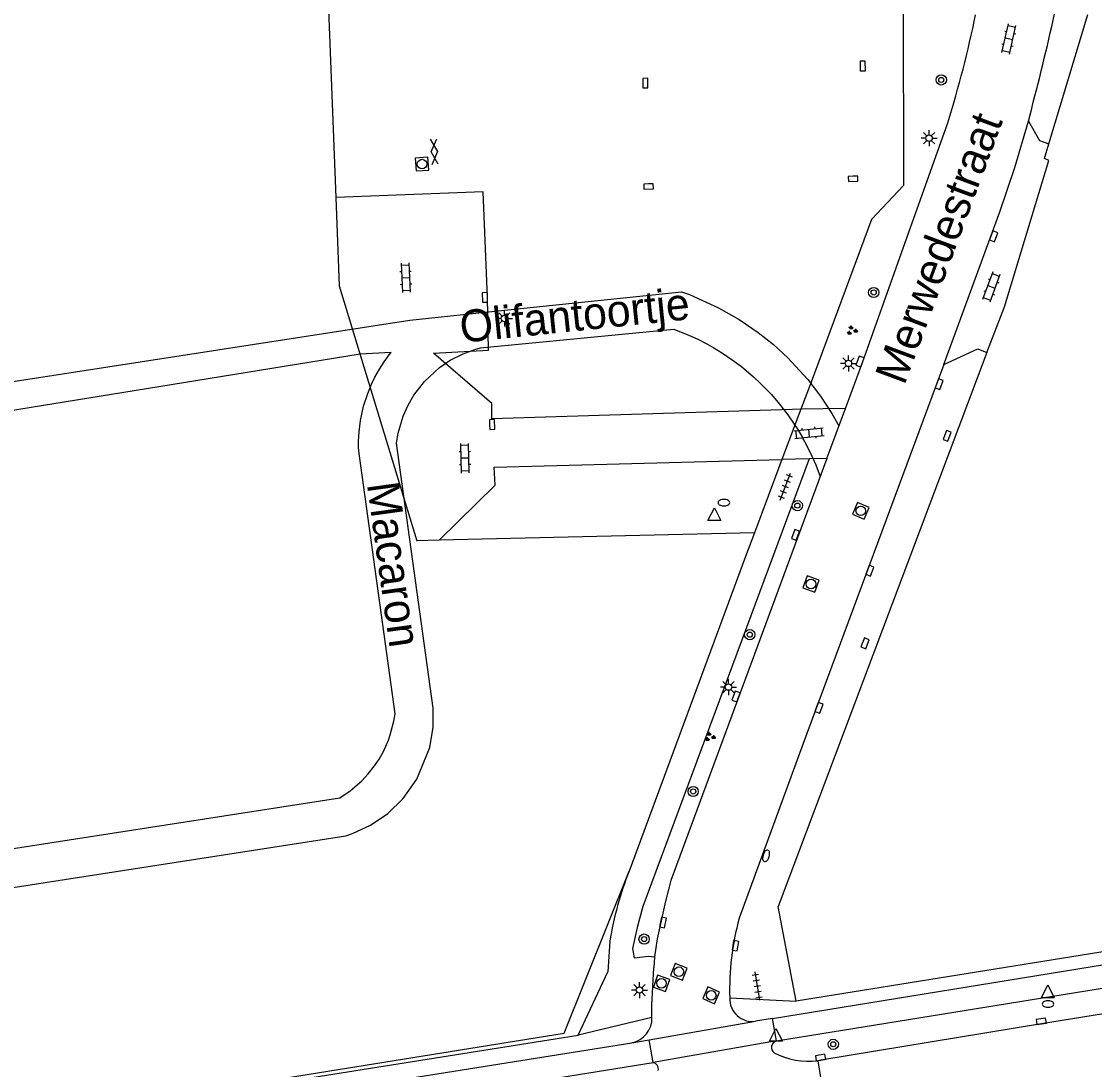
# Model space of a CAD drawing. Extents: x 132999 to 136000, y 398499 to 400501.
# Drawn here: x 133111.7 to 133195.5, y 398639.2 to 398721.1 of the extents above; entities that cross this region are included whole.
import ezdxf

# ---------------------------------------------------------------- set-up
doc = ezdxf.new("R2010")
doc.units = 0
for name, color, linetype in [('gg-afsc-erfafscheiding', 7, 'Continuous'), ('gg-afsc-hekwerk', 7, 'Continuous'), ('gg-anno-openbare ruimte label', 7, 'Continuous'), ('gg-knt-plantopografie kant verharding', 7, 'Continuous'), ('gg-knt-verharding', 7, 'Continuous'), ('gg-knt-verharding nz', 7, 'Continuous'), ('gt-grn-vlakafsluiter', 7, 'Continuous'), ('gt-grn-weggrens', 7, 'Continuous'), ('gt-symb-boom', 7, 'Continuous'), ('gt-symb-brandkraan', 7, 'Continuous'), ('gt-symb-gesloten verharding', 7, 'Continuous'), ('gt-symb-groenvak', 7, 'Continuous'), ('gt-symb-klinker verharding', 7, 'Continuous'), ('gt-symb-kolk', 7, 'Continuous'), ('gt-symb-lichtmast', 7, 'Continuous'), ('gt-symb-rioolschacht', 7, 'Continuous'), ('gt-symb-tegel verharding', 7, 'Continuous'), ('gt-symb-waterafsluiter', 7, 'Continuous')]:
    doc.layers.add(name, color=color, linetype=linetype)

# ---------------------------------------------------------------- blocks, each defined once
blk = doc.blocks.new('gt0-KOLK')
at = {"layer": 'gt-symb-kolk'}
blk.add_lwpolyline([(0, 0), (0.375, 0), (0.375, 0.4), (-0.375, 0.4), (-0.375, 0), (0, 0)], dxfattribs=at)
blk = doc.blocks.new('gt0-KL1')
at = {"layer": 'gt-symb-klinker verharding'}
for p, q in [((-1.15, 0.3), (1.15, 0.3)), ((-1, -0.3), (-1, 0.3)), ((-0.5, 0.3), (-0.5, 0.45)), ((0, -0.3), (0, 0.3)), ((0.5, 0.3), (0.5, 0.45)), ((1, -0.3), (1, 0.3)), ((-1.15, -0.3), (1.15, -0.3)), ((-0.5, -0.45), (-0.5, -0.3)), ((0.5, -0.45), (0.5, -0.3))]:
    blk.add_line(p, q, dxfattribs=at)
blk = doc.blocks.new('gt0-GRVAK')
at = {"layer": 'gt-symb-groenvak'}
for p, q in [((-0.11, 0.189), (-0.228, 0.24)), ((-0.182, 0.153), (0.088, 0.153)), ((-0.091, 0.211), (-0.156, 0.322)), ((-0.047, 0.214), (-0.047, 0.393)), ((-0.004, 0.211), (0.061, 0.322)), ((0.015, 0.189), (0.133, 0.24)), ((0.262, -0.052), (0.197, 0.059)), ((0.305, -0.049), (0.305, 0.13)), ((0.349, -0.052), (0.414, 0.059)), ((-0.245, -0.228), (-0.363, -0.177)), ((-0.318, -0.264), (-0.047, -0.264)), ((-0.226, -0.206), (-0.291, -0.095)), ((-0.183, -0.203), (-0.183, -0.024)), ((-0.139, -0.206), (-0.074, -0.095)), ((-0.12, -0.228), (-0.002, -0.177)), ((0.243, -0.074), (0.125, -0.023)), ((0.17, -0.11), (0.441, -0.11)), ((0.368, -0.074), (0.486, -0.023))]:
    blk.add_line(p, q, dxfattribs=at)
blk = doc.blocks.new('gt0-BOOM')
at = {"layer": 'gt-symb-boom'}
for radius in [0.4, 0.2]:
    blk.add_circle((0, 0), radius, dxfattribs=at)
blk = doc.blocks.new('gt0-LMAST')
at = {"layer": 'gt-symb-lichtmast'}
for p, q in [((-0.182, 0.173), (-0.447, 0.438)), ((-0.005, 0.246), (-0.005, 0.621)), ((0.172, 0.173), (0.437, 0.438)), ((-0.255, -0.004), (-0.63, -0.004)), ((-0.182, -0.181), (-0.447, -0.446)), ((-0.005, -0.254), (-0.005, -0.629)), ((0.437, -0.446), (0.172, -0.181)), ((0.245, -0.004), (0.62, -0.004))]:
    blk.add_line(p, q, dxfattribs=at)
blk.add_circle((-0.005, -0.004), 0.25, dxfattribs=at)
blk = doc.blocks.new('gt0-TEG1')
at = {"layer": 'gt-symb-tegel verharding'}
for p, q in [((-1.125, 0), (1.125, 0)), ((-0.9, -0.25), (-0.9, 0.25)), ((-0.45, -0.25), (-0.45, 0.25)), ((0, -0.25), (0, 0.25)), ((0.45, -0.25), (0.45, 0.25)), ((0.9, -0.25), (0.9, 0.25))]:
    blk.add_line(p, q, dxfattribs=at)
blk = doc.blocks.new('gt0-RS')
at = {"layer": 'gt-symb-rioolschacht'}
blk.add_lwpolyline([(-0.5, -0.5), (0.5, -0.5), (0.5, 0.5), (-0.5, 0.5)], close=True, dxfattribs=at)
blk.add_circle((0, 0), 0.375, dxfattribs=at)
blk = doc.blocks.new('gt0-GESVH1')
at = {"layer": 'gt-symb-gesloten verharding'}
for p, q in [((-0.992, -0.261), (0.008, 0.239)), ((0.008, -0.261), (-0.992, 0.239)), ((0.008, 0.239), (1.008, -0.261)), ((1.008, 0.239), (0.008, -0.261))]:
    blk.add_line(p, q, dxfattribs=at)
blk = doc.blocks.new('gt0-WAFSL')
at = {"layer": 'gt-symb-waterafsluiter'}
for p, q in [((-0.5, -0.333), (0, 0.667)), ((0, 0.667), (0.5, -0.333)), ((0.5, -0.333), (-0.5, -0.333))]:
    blk.add_line(p, q, dxfattribs=at)
blk = doc.blocks.new('gt0-BR')
at = {"layer": 'gt-symb-brandkraan'}
for centre, radius, start, end in [((-0.244, 0), 0.206, 107.56694, 252.43307), ((0.599, -2.664), 3, 106.89205, 107.56694), ((0, -0.691), 0.938, 73.10799, 106.89205), ((-0.599, -2.664), 3, 72.43309, 73.10799), ((0.244, 0), 0.206, 287.56695, 72.43309), ((0.599, 2.664), 3, 252.43307, 253.10797), ((0, 0.691), 0.938, 253.10797, 286.89206), ((-0.599, 2.664), 3, 286.89206, 287.56695)]:
    blk.add_arc(centre, radius, start, end, dxfattribs=at)

msp = doc.modelspace()

# ---------------------------------------------------------------- linework, layer by layer
at = {"layer": 'gg-afsc-erfafscheiding'}
msp.add_line((133172.175, 398644.548), (133170.772, 398651.936), dxfattribs=at)
msp.add_lwpolyline([(133216.396, 398653.29), (133216.699, 398651.717), (133172.175, 398644.548)], dxfattribs=at)
at = {"layer": 'gg-afsc-hekwerk'}
for p, q in [((133191.916, 398711.53), (133194.948, 398721.622)), ((133136.213, 398707.345), (133136.48, 398700.441)), ((133172.534, 398690.79), (133171.06, 398686.86)), ((133171.06, 398686.86), (133168.916, 398681.144)), ((133168.916, 398681.144), (133144.282, 398680.553)), ((133144.282, 398680.553), (133142.55, 398680.511))]:
    msp.add_line(p, q, dxfattribs=at)
for points in [[(133177.528, 398779.197), (133178.056, 398778.823), (133180.05, 398764.649), (133183.546, 398764.217), (133184.982, 398731.584), (133184.929, 398727.929), (133183.581, 398724.668), (133180.523, 398722.707), (133180.548, 398708.276), (133178.056, 398705.626), (133173.332, 398692.919), (133172.534, 398690.79)], [(133131.916, 398728.383), (133131.96, 398727.275), (133135.438, 398727.389), (133136.213, 398707.345)], [(133187.075, 398695.233), (133188.445, 398698.784), (133191.913, 398710.235), (133191.571, 398710.383), (133191.916, 398711.53)], [(133168.916, 398681.144), (133168.223, 398679.295), (133159.126, 398654.715)], [(133063.432, 398627.493), (133064.478, 398627.655), (133154.062, 398642.043), (133159.126, 398654.715)]]:
    msp.add_lwpolyline(points, dxfattribs=at)
at = {"layer": 'gg-knt-plantopografie kant verharding'}
for points in [[(133000, 398720.249), (133007.001, 398676.895), (133141.993, 398697.759), (133147.384, 398698.321), (133163.216, 398699.965), (133163.83, 398699.748), (133166.117, 398698.725), (133167.731, 398697.803), (133169.201, 398696.796), (133170.393, 398695.844), (133171.513, 398694.814), (133173.073, 398693.113), (133174.061, 398691.825), (133174.965, 398690.446), (133175.509, 398689.494)], [(133097.557, 398651.351), (133137.001, 398657.462), (133137.526, 398657.64), (133138.922, 398658.287), (133140.287, 398659.22), (133141.482, 398660.38), (133142.552, 398661.884), (133143.555, 398664.364), (133143.816, 398665.958), (133143.816, 398667.444), (133140.955, 398688.128), (133141.082, 398688.911), (133141.478, 398690.254), (133141.858, 398691.104), (133142.312, 398691.887), (133143.144, 398692.969), (133144.303, 398694.04), (133145.146, 398694.613), (133146.155, 398695.13), (133147.065, 398695.465), (133147.51, 398695.576), (133162.623, 398697.049), (133163.85, 398696.556), (133164.479, 398696.263), (133165.205, 398695.889), (133165.73, 398695.594), (133166.406, 398695.18), (133167.183, 398694.654), (133167.889, 398694.124), (133168.85, 398693.316), (133169.395, 398692.805), (133170.238, 398691.931), (133170.879, 398691.183), (133171.518, 398690.351), (133172.013, 398689.635), (133172.241, 398689.279), (133172.631, 398688.63), (133172.664, 398688.57), (133172.977, 398687.995), (133173.397, 398687.138), (133173.698, 398686.448), (133174.045, 398685.541)], [(133140.53, 398695.226), (133138.112, 398695.083), (133121.435, 398692.384), (133007.51, 398673.941)], [(133068.87, 398649.942), (133124.458, 398658.555), (133136.532, 398660.425), (133137.344, 398660.974), (133138.247, 398661.763), (133138.745, 398662.3), (133138.751, 398662.308), (133139.236, 398662.928), (133139.586, 398663.456), (133139.899, 398664.008), (133140.32, 398664.937), (133140.469, 398665.35), (133140.753, 398666.412), (133140.851, 398666.985), (133140.431, 398670.014), (133138.032, 398687.33), (133137.979, 398687.791), (133137.982, 398688.289), (133138.026, 398689.027), (133138.14, 398689.904), (133138.386, 398691.019), (133138.713, 398692.033), (133139.006, 398692.743), (133139.268, 398693.285), (133139.615, 398693.91), (133139.988, 398694.493), (133140.392, 398695.05), (133140.53, 398695.226)]]:
    msp.add_lwpolyline(points, dxfattribs=at)
at = {"layer": 'gg-knt-verharding'}
for p, q in [((133180.805, 398704.178), (133184.006, 398713.178)), ((133176.013, 398690.854), (133172.534, 398690.79)), ((133174.56, 398686.936), (133176.013, 398690.854)), ((133172.534, 398690.79), (133171.882, 398690.778)), ((133173.184, 398686.906), (133171.06, 398686.86)), ((133174.56, 398686.936), (133173.184, 398686.906)), ((133170.334, 398643.2), (133262.904, 398658.218)), ((133157.62, 398649.227), (133157.469, 398646.853)), ((133170.639, 398641.442), (133215.909, 398648.788)), ((133161.107, 398648.011), (133161.059, 398647.147)), ((133155.143, 398641.884), (133157.469, 398646.853)), ((133170.334, 398643.2), (133168.988, 398642.98)), ((133160.695, 398641.54), (133168.988, 398642.98)), ((133159.344, 398641.305), (133160.695, 398641.54)), ((133000, 398614.138), (133161.006, 398639.748))]:
    msp.add_line(p, q, dxfattribs=at)
for points in [[(133190.312, 398713.299), (133191.18, 398711.793), (133191.916, 398711.53)], [(133171.882, 398690.778), (133148.403, 398690.037), (133148.389, 398691.236), (133143.84, 398695.184), (133148.138, 398695.418), (133148.057, 398699.528), (133147.715, 398707.784), (133136.213, 398707.345)], [(133176.013, 398690.854), (133177.345, 398694.449), (133180.805, 398704.178)], [(133183.709, 398694.29), (133186.371, 398695.51), (133187.075, 398695.233)], [(133183.709, 398694.29), (133173.009, 398665.472), (133167.716, 398651.022)], [(133144.282, 398680.553), (133148.656, 398684.871), (133148.571, 398686.259), (133171.06, 398686.86)], [(133173.184, 398686.906), (133160.184, 398651.937), (133159.74, 398650.31), (133159.391, 398648.66), (133159.509, 398647.928), (133160.637, 398648.072), (133161.107, 398648.011)], [(133174.56, 398686.936), (133162.39, 398653.967), (133161.956, 398652.359), (133161.304, 398649.409), (133161.107, 398648.011)], [(133160.91, 398643.272), (133160.901, 398644.241), (133161.059, 398647.147)], [(133216.221, 398646.809), (133210.555, 398645.88), (133191.344, 398642.775), (133174.107, 398639.948), (133173.864, 398639.895)], [(133000, 398617.202), (133006.387, 398618.214), (133064.542, 398627.496), (133155.143, 398641.884)], [(133000, 398615.952), (133064.919, 398626.269), (133159.344, 398641.305)]]:
    msp.add_lwpolyline(points, dxfattribs=at)
for centre, radius, start, end in [((132962.947, 398773.382), 235.17, 345.19751, 349.15297), ((133106.324, 398737.722), 81.467, 342.46595, 348.58976), ((133182.794, 398645.27), 25.483, 158.24378, 171.06585), ((133188.317, 398645.434), 21.345, 164.82438, 181.69501), ((133168.753, 398644.738), 1.773, 177.89642, 277.60453), ((133158.963, 398643.215), 1.947, 281.27163, 1.67923), ((133170.774, 398640.929), 0.53, 104.77825, 233.11976), ((133160.908, 398639.259), 0.498, 346.50934, 78.70227), ((133173.16, 398645.787), 5.934, 242.88965, 276.81446)]:
    msp.add_arc(centre, radius, start, end, dxfattribs=at)
at = {"layer": 'gg-knt-verharding nz'}
for p, q in [((133170.639, 398641.442), (133170.334, 398643.2)), ((133161.006, 398639.748), (133160.695, 398641.54)), ((133170.639, 398641.442), (133161.006, 398639.748))]:
    msp.add_line(p, q, dxfattribs=at)
msp.add_lwpolyline([(133183.709, 398694.29), (133188.081, 398706.201), (133189.24, 398709.677), (133190.312, 398713.299)], dxfattribs=at)
at = {"layer": 'gt-grn-vlakafsluiter'}
for p, q in [((133136.48, 398700.441), (133142.55, 398680.511)), ((133187.075, 398695.233), (133170.772, 398651.936))]:
    msp.add_line(p, q, dxfattribs=at)
at = {"layer": 'gt-grn-weggrens'}
for p, q in [((133166.981, 398644.803), (133172.175, 398644.548)), ((133160.91, 398643.272), (133155.143, 398641.884)), ((133173.864, 398639.895), (133174.884, 398633.487))]:
    msp.add_line(p, q, dxfattribs=at)

# ---------------------------------------------------------------- block references
at = {"layer": 'gt-symb-boom'}
for p in [(133183.508, 398716.516), (133178.226, 398699.913), (133172.263, 398683.261), (133168.543, 398673.182), (133164.128, 398660.931), (133160.292, 398649.402), (133175.071, 398641.18)]:
    msp.add_blockref('gt0-BOOM', p, dxfattribs=at)
at = {"layer": 'gt-symb-brandkraan'}
for p in [(133166.53, 398683.495), (133191.844, 398644.328)]:
    msp.add_blockref('gt0-BR', p, dxfattribs=at)
at = {"layer": 'gt-symb-brandkraan', "rotation": -105.5517248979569}
msp.add_blockref('gt0-BR', (133169.825, 398655.902), dxfattribs=at)
at = {"layer": 'gt-symb-gesloten verharding', "rotation": 93.44049487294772}
msp.add_blockref('gt0-GESVH1', (133143.891, 398710.899), dxfattribs=at)
at = {"layer": 'gt-symb-groenvak'}
for p in [(133176.52, 398696.944), (133165.423, 398665.2)]:
    msp.add_blockref('gt0-GRVAK', p, dxfattribs=at)
at = {"layer": 'gt-symb-klinker verharding'}
for p, rotation in [((133188.79, 398719.709), 77.22875743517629), ((133141.679, 398701.068), -87.42085249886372), ((133187.413, 398700.348), -110.17394494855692), ((133173.179, 398688.928), 5.910070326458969), ((133146.306, 398686.965), 91.66111204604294)]:
    msp.add_blockref('gt0-KL1', p, dxfattribs=dict(at, rotation=rotation))
at = {"layer": 'gt-symb-kolk'}
for p, rotation in [((133177.178, 398717.6), -89.25519682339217), ((133160.19, 398716.265), -89.25519682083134), ((133160.635, 398708.397), -177.9934610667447), ((133176.611, 398708.992), -177.93618027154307), ((133187.41, 398704.368), -110.12016579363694), ((133148.057, 398699.528), 91.14576283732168), ((133177.345, 398694.449), 69.69875001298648), ((133183.147, 398692.82), -110.24750150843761), ((133148.22, 398689.593), -87.82163117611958), ((133183.777, 398688.788), -110.86466118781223), ((133172.307, 398680.914), 69.8260550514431), ((133177.734, 398678.251), -110.17394494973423), ((133177.742, 398672.428), 68.15602307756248), ((133167.658, 398668.277), 69.8260550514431), ((133173.767, 398667.541), -110.12016579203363), ((133161.579, 398650.736), -101.82670392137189), ((133167.23, 398648.907), -99.02919884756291), ((133191.344, 398642.775), 9.182392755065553), ((133174.107, 398639.948), 9.313726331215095)]:
    msp.add_blockref('gt0-KOLK', p, dxfattribs=dict(at, rotation=rotation))
at = {"layer": 'gt-symb-lichtmast'}
for p in [(133182.557, 398711.97), (133149.381, 398697.885), (133176.257, 398694.375), (133166.889, 398669.09), (133159.938, 398645.423)]:
    msp.add_blockref('gt0-LMAST', p, dxfattribs=at)
at = {"layer": 'gt-symb-rioolschacht'}
for p, rotation in [((133142.951, 398709.941), -175.69798887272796), ((133177.219, 398682.853), 67.04963699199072), ((133173.33, 398677.141), -110.91820498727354), ((133163.01, 398646.848), -20.971710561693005), ((133161.654, 398645.945), -19.75789996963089), ((133165.535, 398645.005), -23.514556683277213)]:
    msp.add_blockref('gt0-RS', p, dxfattribs=dict(at, rotation=rotation))
at = {"layer": 'gt-symb-tegel verharding'}
for p, rotation in [((133171.334, 398684.743), 69.13533881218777), ((133169.127, 398645.736), -80.6789392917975)]:
    msp.add_blockref('gt0-TEG1', p, dxfattribs=dict(at, rotation=rotation))
at = {"layer": 'gt-symb-waterafsluiter'}
for p in [(133165.78, 398682.424), (133191.825, 398645.153), (133170.593, 398641.759)]:
    msp.add_blockref('gt0-WAFSL', p, dxfattribs=at)

# ---------------------------------------------------------------- texts
at = {"layer": 'gg-anno-openbare ruimte label'}
for s, rotation, p in [('Merwedestraat', 69.6, (133180.619, 398692.594)), ('Olifantoortje', 5.9, (133146.025, 398695.977)), ('Macaron', 277.9, (133138.637, 398684.954))]:
    msp.add_text(s, height=2.5, rotation=rotation, dxfattribs=at).set_placement(p)

doc.saveas('drawing.dxf')
